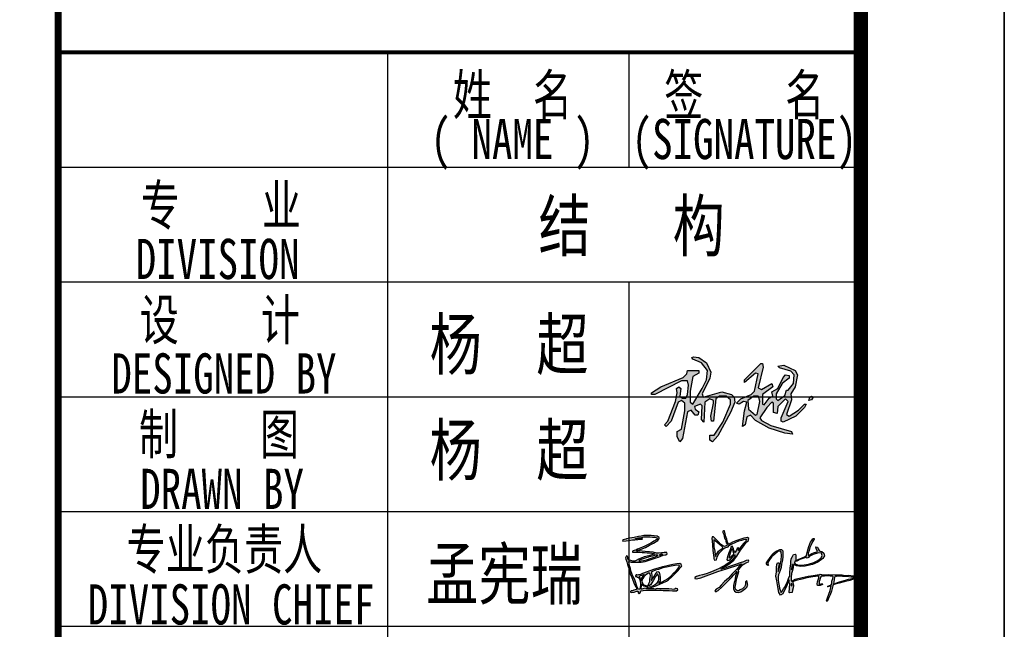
# Model space of a CAD drawing. Extents: x -302077 to 107904, y -9283 to 295706.
# Tile 295 of 297: x 101035 to 107904, y 249285 to 253533. Entities that reach past the tile are written whole.
import ezdxf
from ezdxf.enums import TextEntityAlignment as Align

# ---------------------------------------------------------------- set-up
doc = ezdxf.new("R2010")
doc.units = 0
doc.header["$LTSCALE"] = 500
doc.header["$MEASUREMENT"] = 0
doc.layers.get('0').update_dxf_attribs({"linetype": 'CONTINUOUS'})
doc.layers.add('PUB_TITLE', color=4, linetype='CONTINUOUS')
doc.layers.add('TK', color=7, linetype='CONTINUOUS')
doc.styles.add('-宋体', font='txt', dxfattribs={"width": 0.8})
doc.styles.add('TKHZ1', font='txt', dxfattribs={"width": 0.8})

# ---------------------------------------------------------------- blocks, each defined once
blk = doc.blocks.new('A$C0D8D3458')
at = {"linetype": 'Continuous'}
h = blk.add_hatch(color=256, dxfattribs=at)
h.paths.add_polyline_path([(125, 52), (124, 53), (119, 53), (112, 48), (113, 38), (121, 31), (123, 32), (126, 47)], flags=16)
h.paths.add_polyline_path([(186, 53), (188, 52), (186, 49), (183, 48), (184, 52)])
h.paths.add_polyline_path([(127, 91), (129, 91), (130, 87), (124, 63), (128, 61), (140, 68), (141, 64), (129, 55), (129, 44), (131, 43), (137, 51), (141, 53), (140, 58), (147, 62), (153, 75), (156, 78), (160, 77), (160, 74), (152, 68), (145, 56), (145, 50), (147, 48), (155, 54), (157, 60), (159, 60), (165, 68), (166, 78), (162, 82), (149, 86), (147, 88), (154, 89), (167, 83), (170, 78), (167, 64), (162, 56), (163, 49), (157, 32), (160, 30), (171, 37), (178, 44), (180, 44), (178, 40), (168, 30), (153, 23), (151, 24), (151, 28), (159, 47), (156, 50), (147, 41), (146, 33), (142, 34), (142, 45), (140, 46), (134, 40), (126, 28), (128, 25), (139, 19), (163, 12), (164, 9), (155, 10), (137, 16), (121, 25), (115, 31), (111, 29), (109, 20), (106, 18), (108, 36), (111, 46), (107, 47), (102, 44), (99, 45), (104, 50), (116, 55), (120, 59), (124, 79), (121, 80), (108, 69), (108, 72)])
h.paths.add_polyline_path([(49, 99), (55, 98), (64, 92), (69, 81), (68, 74), (59, 56), (60, 52), (82, 58), (93, 55), (96, 52), (97, 46), (92, 34), (77, 7), (71, 0), (68, 2), (68, 8), (73, 8), (83, 23), (92, 44), (92, 49), (87, 53), (79, 53), (75, 50), (72, 24), (70, 24), (69, 30), (72, 45), (72, 48), (68, 50), (62, 46), (61, 23), (58, 26), (59, 42), (57, 44), (50, 41), (51, 38), (55, 35), (54, 31), (51, 31), (46, 37), (42, 35), (36, 4), (33, 0), (30, 6), (30, 12), (35, 15), (39, 36), (39, 45), (35, 48), (31, 46), (23, 24), (17, 18), (15, 20), (19, 24), (28, 47), (30, 57), (29, 62), (32, 64), (34, 62), (33, 53), (36, 51), (40, 51), (42, 55), (43, 66), (42, 71), (35, 71), (4, 55), (0, 55), (0, 57), (11, 64), (37, 75), (41, 79), (42, 83), (55, 83), (55, 80), (48, 76), (45, 59), (45, 46), (48, 44), (59, 62), (64, 72), (65, 83), (58, 92), (48, 96), (47, 98)])
for points in [[(49, 99), (55, 98), (64, 92), (69, 81), (68, 74), (59, 56), (60, 52), (82, 58), (93, 55), (96, 52), (97, 46), (92, 34), (77, 7), (71, 0), (68, 2), (68, 8), (73, 8), (83, 23), (92, 44), (92, 49), (87, 53), (79, 53), (75, 50), (72, 24), (70, 24), (69, 30), (72, 45), (72, 48), (68, 50), (62, 46), (61, 23), (58, 26), (59, 42), (57, 44), (50, 41), (51, 38), (55, 35), (54, 31), (51, 31), (46, 37), (42, 35), (36, 4), (33, 0), (30, 6), (30, 12), (35, 15), (39, 36), (39, 45), (35, 48), (31, 46), (23, 24), (17, 18), (15, 20), (19, 24), (28, 47), (30, 57), (29, 62), (32, 64), (34, 62), (33, 53), (36, 51), (40, 51), (42, 55), (43, 66), (42, 71), (35, 71), (4, 55), (0, 55), (0, 57), (11, 64), (37, 75), (41, 79), (42, 83), (55, 83), (55, 80), (48, 76), (45, 59), (45, 46), (48, 44), (59, 62), (64, 72), (65, 83), (58, 92), (48, 96), (47, 98), (49, 99)], [(127, 91), (129, 91), (130, 87), (124, 63), (128, 61), (140, 68), (141, 64), (129, 55), (129, 44), (131, 43), (137, 51), (141, 53), (140, 58), (147, 62), (153, 75), (156, 78), (160, 77), (160, 74), (152, 68), (145, 56), (145, 50), (147, 48), (155, 54), (157, 60), (159, 60), (165, 68), (166, 78), (162, 82), (149, 86), (147, 88), (154, 89), (167, 83), (170, 78), (167, 64), (162, 56), (163, 49), (157, 32), (160, 30), (171, 37), (178, 44), (180, 44), (178, 40), (168, 30), (153, 23), (151, 24), (151, 28), (159, 47), (156, 50), (147, 41), (146, 33), (142, 34), (142, 45), (140, 46), (134, 40), (126, 28), (128, 25), (139, 19), (163, 12), (164, 9), (155, 10), (137, 16), (121, 25), (115, 31), (111, 29), (109, 20), (106, 18), (108, 36), (111, 46), (107, 47), (102, 44), (99, 45), (104, 50), (116, 55), (120, 59), (124, 79), (121, 80), (108, 69), (108, 72), (127, 91)], [(125, 52), (124, 53), (119, 53), (112, 48), (113, 38), (121, 31), (123, 32), (126, 47), (125, 52)], [(186, 53), (188, 52), (186, 49), (183, 48), (184, 52), (186, 53)]]:
    blk.add_lwpolyline(points, dxfattribs=at)
blk = doc.blocks.new('孟宪瑞')
h = blk.add_hatch(color=3)
h.paths.add_polyline_path([(2326, -442), (2320, -469), (2316, -505), (2318, -519), (2325, -489), (2329, -455), (2329, -442)], flags=16)
h.paths.add_polyline_path([(2392, -401), (2363, -399), (2359, -423), (2367, -437), (2398, -450), (2437, -460), (2490, -458), (2551, -448), (2627, -428), (2683, -404), (2730, -371), (2746, -339), (2736, -308), (2698, -298), (2623, -318), (2566, -345), (2557, -357), (2535, -364), (2518, -356), (2479, -367), (2437, -382), (2402, -396)], flags=16)
h.paths.add_polyline_path([(2918, -634), (2910, -631), (2903, -649), (2894, -675), (2888, -712), (2882, -733), (2891, -736), (2952, -719), (2999, -707), (3053, -695), (3095, -684), (3125, -679), (3161, -671), (3197, -665), (3187, -657), (3127, -656), (3070, -646), (3012, -640), (2963, -634), (2932, -637)], flags=16)
h.paths.add_polyline_path([(2299, -708), (2297, -727), (2306, -744), (2315, -725), (2309, -705)], flags=16)
h.paths.add_polyline_path([(1992, -417), (1992, -427), (1998, -432), (2004, -432), (1996, -440), (1984, -438), (1976, -431), (1973, -419), (1975, -405), (1991, -379), (2015, -348), (2040, -317), (2053, -299), (2076, -274), (2112, -251), (2146, -235), (2164, -229), (2190, -231), (2204, -247), (2206, -279), (2202, -327), (2195, -377), (2181, -431), (2171, -476), (2158, -518), (2142, -556), (2132, -571), (2125, -604), (2124, -644), (2125, -684), (2133, -730), (2136, -764), (2144, -790), (2151, -809), (2151, -820), (2156, -821), (2170, -803), (2193, -773), (2211, -750), (2226, -722), (2244, -688), (2262, -647), (2273, -622), (2287, -601), (2288, -583), (2288, -559), (2295, -493), (2306, -433), (2309, -407), (2318, -366), (2334, -335), (2345, -315), (2352, -305), (2374, -301), (2383, -315), (2382, -350), (2380, -369), (2374, -378), (2384, -384), (2412, -377), (2468, -357), (2500, -348), (2519, -337), (2522, -331), (2527, -339), (2531, -326), (2539, -289), (2556, -237), (2569, -206), (2594, -149), (2606, -128), (2628, -104), (2636, -99), (2646, -98), (2647, -108), (2638, -123), (2622, -143), (2600, -183), (2582, -219), (2568, -260), (2555, -299), (2553, -321), (2555, -329), (2567, -325), (2603, -304), (2629, -296), (2673, -285), (2682, -279), (2667, -240), (2663, -214), (2685, -221), (2694, -246), (2709, -268), (2719, -279), (2745, -285), (2768, -309), (2776, -344), (2754, -381), (2683, -429), (2608, -459), (2563, -466), (2504, -473), (2444, -477), (2387, -464), (2354, -446), (2344, -445), (2338, -485), (2327, -526), (2311, -569), (2304, -623), (2304, -653), (2301, -670), (2309, -671), (2358, -649), (2455, -630), (2538, -614), (2611, -607), (2666, -603), (2698, -605), (2708, -594), (2724, -598), (2729, -605), (2817, -606), (2917, -612), (3007, -620), (3046, -627), (3103, -628), (3159, -638), (3217, -639), (3266, -649), (3288, -656), (3283, -665), (3254, -673), (3210, -675), (3161, -686), (3112, -700), (3034, -716), (2964, -731), (2906, -744), (2880, -750), (2872, -765), (2852, -836), (2831, -887), (2812, -923), (2795, -959), (2787, -974), (2776, -965), (2792, -924), (2815, -875), (2833, -825), (2843, -784), (2849, -763), (2830, -766), (2809, -774), (2798, -771), (2817, -760), (2850, -750), (2859, -736), (2864, -700), (2876, -664), (2882, -642), (2877, -631), (2844, -628), (2802, -624), (2766, -624), (2747, -624), (2728, -624), (2716, -630), (2705, -656), (2692, -685), (2688, -697), (2687, -717), (2688, -732), (2708, -730), (2728, -727), (2730, -738), (2699, -749), (2680, -752), (2662, -748), (2657, -726), (2666, -700), (2677, -673), (2685, -645), (2687, -632), (2679, -623), (2604, -626), (2522, -635), (2451, -650), (2371, -669), (2329, -680), (2324, -694), (2330, -733), (2324, -765), (2314, -799), (2306, -828), (2276, -832), (2267, -827), (2276, -766), (2282, -710), (2275, -699), (2268, -694), (2273, -674), (2275, -653), (2262, -677), (2235, -742), (2204, -793), (2178, -842), (2146, -858), (2126, -821), (2112, -744), (2103, -661), (2093, -594), (2106, -533), (2110, -471), (2115, -432), (2125, -409), (2143, -411), (2146, -438), (2137, -473), (2130, -495), (2127, -530), (2140, -505), (2158, -441), (2177, -375), (2184, -314), (2183, -267), (2172, -250), (2138, -255), (2089, -294), (2051, -321), (2008, -376), (1991, -401)])
h.paths.add_polyline_path([(1262, -55), (1261, -100), (1257, -152), (1266, -209), (1270, -259), (1272, -282), (1289, -256), (1318, -214), (1356, -189), (1380, -174), (1374, -156), (1336, -122), (1307, -92), (1278, -67)], flags=16)
h.paths.add_polyline_path([(1508, -190), (1498, -200), (1481, -236), (1468, -279), (1461, -300), (1462, -312), (1476, -307), (1511, -276), (1527, -263), (1523, -236), (1516, -203)], flags=16)
h.paths.add_polyline_path([(1412, 62), (1402, 65), (1389, 59), (1392, 42), (1401, 16), (1405, -15), (1414, -45), (1425, -63), (1426, -79), (1430, -103), (1441, -123), (1438, -140), (1405, -150), (1390, -145), (1352, -119), (1327, -90), (1300, -61), (1280, -36), (1259, -14), (1240, -12), (1235, -35), (1236, -66), (1238, -126), (1239, -201), (1245, -263), (1249, -297), (1251, -312), (1252, -327), (1262, -333), (1285, -330), (1298, -296), (1311, -262), (1333, -236), (1372, -198), (1394, -180), (1409, -171), (1423, -165), (1439, -165), (1455, -157), (1469, -141), (1501, -126), (1563, -98), (1605, -85), (1646, -74), (1673, -69), (1697, -64), (1712, -65), (1714, -72), (1697, -96), (1672, -120), (1646, -148), (1627, -169), (1610, -197), (1602, -215), (1595, -217), (1596, -204), (1603, -189), (1590, -180), (1576, -190), (1566, -210), (1548, -237), (1542, -247), (1536, -238), (1529, -208), (1526, -191), (1520, -165), (1510, -152), (1495, -158), (1483, -188), (1460, -240), (1444, -282), (1434, -316), (1429, -333), (1436, -348), (1459, -342), (1482, -330), (1511, -300), (1525, -281), (1537, -275), (1544, -289), (1520, -323), (1492, -352), (1456, -377), (1409, -405), (1359, -429), (1314, -454), (1272, -468), (1243, -481), (1187, -499), (1134, -516), (1082, -528), (1040, -537), (997, -548), (977, -559), (974, -574), (995, -581), (1058, -567), (1133, -546), (1223, -517), (1296, -494), (1356, -476), (1415, -460), (1485, -442), (1535, -429), (1588, -413), (1611, -408), (1625, -403), (1626, -409), (1589, -442), (1554, -475), (1489, -536), (1439, -590), (1383, -634), (1333, -683), (1302, -713), (1261, -736), (1242, -757), (1253, -770), (1287, -756), (1341, -710), (1394, -662), (1440, -619), (1481, -583), (1514, -549), (1547, -516), (1555, -502), (1560, -510), (1553, -533), (1538, -570), (1523, -631), (1514, -653), (1505, -697), (1502, -740), (1511, -776), (1535, -788), (1561, -793), (1598, -786), (1634, -766), (1671, -739), (1692, -724), (1690, -709), (1700, -704), (1699, -693), (1697, -676), (1694, -652), (1692, -633), (1670, -651), (1669, -675), (1666, -705), (1656, -723), (1623, -746), (1593, -761), (1569, -770), (1556, -770), (1542, -764), (1530, -747), (1527, -718), (1532, -701), (1544, -643), (1556, -595), (1575, -536), (1587, -507), (1583, -487), (1578, -481), (1585, -476), (1625, -435), (1650, -412), (1672, -398), (1702, -385), (1723, -377), (1732, -369), (1725, -357), (1694, -358), (1654, -374), (1609, -387), (1545, -406), (1486, -422), (1419, -443), (1383, -454), (1339, -462), (1362, -447), (1406, -425), (1452, -400), (1496, -368), (1526, -345), (1567, -295), (1624, -213), (1669, -157), (1689, -129), (1717, -103), (1740, -84), (1745, -57), (1727, -43), (1677, -51), (1619, -64), (1563, -79), (1518, -99), (1486, -114), (1464, -126), (1455, -118), (1447, -90), (1440, -53), (1431, -14), (1420, 22), (1416, 45)])
h.paths.add_polyline_path([(393, -452), (380, -454), (381, -468), (382, -503), (382, -524), (380, -546), (375, -557), (372, -567), (375, -571), (391, -551), (410, -524), (429, -494), (445, -475), (453, -457), (468, -452), (486, -464), (493, -504), (497, -540), (494, -568), (492, -587), (475, -611), (476, -618), (519, -599), (564, -580), (596, -560), (640, -531), (682, -489), (719, -458), (747, -428), (766, -404), (771, -389), (760, -381), (710, -382), (656, -387), (591, -402), (540, -407), (477, -429), (436, -436)], flags=16)
h.paths.add_polyline_path([(460, -487), (445, -502), (432, -523), (401, -569), (376, -606), (365, -630), (343, -639), (336, -645), (354, -650), (388, -648), (422, -633), (450, -608), (469, -588), (476, -557), (477, -528), (471, -504)], flags=16)
h.paths.add_polyline_path([(339, -471), (315, -482), (291, -499), (271, -520), (257, -541), (248, -557), (243, -574), (245, -600), (253, -615), (265, -629), (295, -640), (314, -644), (323, -644), (330, -634), (337, -615), (350, -586), (354, -553), (360, -533), (363, -505), (359, -485), (350, -471)], flags=16)
h.paths.add_polyline_path([(234, -623), (230, -630), (228, -650), (225, -662), (222, -671), (224, -683), (240, -681), (268, -676), (297, -672), (315, -669), (322, -665), (319, -658), (302, -655), (282, -651), (267, -646), (254, -639), (247, -632), (241, -625), (240, -623), (236, -617), (234, -617)], flags=16)
h.paths.add_polyline_path([(269, -489), (242, -497), (223, -502), (211, -507), (208, -518), (213, -524), (219, -538), (224, -552), (225, -564), (232, -563), (238, -546), (253, -524), (264, -508), (272, -497), (276, -488)], flags=16)
h.paths.add_polyline_path([(468, -227), (446, -226), (432, -231), (417, -233), (404, -238), (383, -242), (377, -239), (372, -242), (348, -249), (315, -258), (275, -269), (233, -283), (214, -290), (215, -298), (238, -297), (277, -291), (333, -280), (372, -269), (400, -260), (439, -248), (459, -241), (470, -240), (477, -234), (474, -228)], flags=16)
h.paths.add_polyline_path([(542, -217), (525, -217), (510, -220), (502, -227), (503, -232), (516, -229), (542, -221)], flags=16)
h.paths.add_polyline_path([(46, 14), (8, 7), (0, 0), (4, -12), (49, -12), (87, -7), (139, -3), (173, -3), (213, 0), (249, 2), (275, 2), (275, 12), (241, 12), (206, 11), (179, 11), (179, 16), (221, 22), (271, 27), (297, 31), (334, 31), (380, 28), (415, 25), (442, 20), (460, 15), (474, 10), (482, 3), (481, -7), (461, -20), (434, -35), (413, -47), (390, -59), (362, -72), (333, -84), (305, -96), (273, -109), (225, -127), (201, -135), (177, -144), (155, -149), (143, -153), (130, -158), (129, -169), (143, -173), (197, -173), (230, -176), (265, -181), (296, -185), (332, -188), (362, -193), (398, -197), (425, -204), (435, -210), (430, -215), (397, -222), (353, -231), (290, -245), (247, -260), (210, -272), (177, -287), (166, -293), (159, -297), (128, -295), (102, -286), (85, -281), (72, -281), (65, -270), (63, -255), (63, -237), (58, -226), (45, -220), (39, -229), (34, -238), (29, -246), (34, -265), (45, -303), (56, -338), (64, -365), (72, -389), (72, -425), (85, -468), (104, -519), (117, -559), (137, -617), (156, -652), (164, -672), (164, -690), (127, -698), (106, -702), (86, -705), (79, -711), (79, -722), (96, -725), (126, -725), (152, -715), (165, -711), (175, -711), (182, -718), (184, -735), (194, -746), (206, -740), (215, -729), (216, -716), (226, -710), (254, -706), (312, -706), (349, -706), (388, -708), (434, -708), (471, -712), (501, -714), (530, -718), (564, -723), (610, -725), (656, -729), (695, -732), (712, -731), (732, -719), (728, -706), (708, -699), (697, -699), (693, -706), (685, -712), (651, -707), (608, -702), (563, -700), (527, -697), (483, -694), (448, -690), (420, -694), (403, -690), (389, -690), (375, -688), (351, -688), (321, -688), (301, -688), (301, -684), (333, -675), (377, -668), (394, -662), (402, -657), (419, -655), (445, -648), (498, -628), (531, -612), (581, -592), (609, -574), (655, -542), (709, -490), (749, -453), (775, -423), (792, -404), (802, -393), (794, -373), (777, -360), (734, -360), (680, -365), (618, -377), (581, -384), (536, -393), (474, -407), (422, -421), (359, -441), (308, -458), (257, -474), (227, -483), (200, -487), (186, -490), (176, -488), (166, -488), (155, -498), (155, -510), (170, -510), (186, -517), (197, -524), (206, -538), (213, -559), (217, -579), (220, -602), (221, -628), (212, -666), (202, -685), (188, -688), (181, -672), (170, -642), (154, -583), (139, -541), (121, -500), (97, -429), (93, -394), (83, -367), (76, -330), (72, -301), (79, -297), (105, -306), (140, -311), (190, -313), (244, -313), (299, -306), (354, -294), (411, -276), (456, -263), (487, -255), (517, -244), (550, -233), (587, -227), (610, -217), (606, -200), (567, -196), (532, -200), (488, -203), (462, -200), (417, -184), (365, -176), (308, -169), (267, -164), (239, -159), (205, -159), (189, -160), (192, -152), (254, -134), (312, -114), (372, -86), (426, -59), (466, -41), (490, -25), (504, -10), (507, 1), (506, 15), (481, 32), (441, 41), (399, 46), (358, 49), (299, 51), (261, 45), (226, 43), (165, 30), (96, 22), (56, 17)])
for points in [[(46, 14), (8, 7), (0, 0), (4, -12), (49, -12), (87, -7), (139, -3), (173, -3), (213, 0), (249, 2), (275, 2), (275, 12), (241, 12), (206, 11), (179, 11), (179, 16), (221, 22), (271, 27), (297, 31), (334, 31), (380, 28), (415, 25), (442, 20), (460, 15), (474, 10), (482, 3), (481, -7), (461, -20), (434, -35), (413, -47), (390, -59), (362, -72), (333, -84), (305, -96), (273, -109), (225, -127), (201, -135), (177, -144), (155, -149), (143, -153), (130, -158), (129, -169), (143, -173), (197, -173), (230, -176), (265, -181), (296, -185), (332, -188), (362, -193), (398, -197), (425, -204), (435, -210), (430, -215), (397, -222), (353, -231), (290, -245), (247, -260), (210, -272), (177, -287), (166, -293), (159, -297), (128, -295), (102, -286), (85, -281), (72, -281), (65, -270), (63, -255), (63, -237), (58, -226), (45, -220), (39, -229), (34, -238), (29, -246), (34, -265), (45, -303), (56, -338), (64, -365), (72, -389), (72, -425), (85, -468), (104, -519), (117, -559), (137, -617), (156, -652), (164, -672), (164, -690), (127, -698), (106, -702), (86, -705), (79, -711), (79, -722), (96, -725), (126, -725), (152, -715), (165, -711), (175, -711), (182, -718), (184, -735), (194, -746), (206, -740), (215, -729), (216, -716), (226, -710), (254, -706), (312, -706), (349, -706), (388, -708), (434, -708), (471, -712), (501, -714), (530, -718), (564, -723), (610, -725), (656, -729), (695, -732), (712, -731), (732, -719), (728, -706), (708, -699), (697, -699), (693, -706), (685, -712), (651, -707), (608, -702), (563, -700), (527, -697), (483, -694), (448, -690), (420, -694), (403, -690), (389, -690), (375, -688), (351, -688), (321, -688), (301, -688), (301, -684), (333, -675), (377, -668), (394, -662), (402, -657), (419, -655), (445, -648), (498, -628), (531, -612), (581, -592), (609, -574), (655, -542), (709, -490), (749, -453), (775, -423), (792, -404), (802, -393), (794, -373), (777, -360), (734, -360), (680, -365), (618, -377), (581, -384), (536, -393), (474, -407), (422, -421), (359, -441), (308, -458), (257, -474), (227, -483), (200, -487), (186, -490), (176, -488), (166, -488), (155, -498), (155, -510), (170, -510), (186, -517), (197, -524), (206, -538), (213, -559), (217, -579), (220, -602), (221, -628), (212, -666), (202, -685), (188, -688), (181, -672), (170, -642), (154, -583), (139, -541), (121, -500), (97, -429), (93, -394), (83, -367), (76, -330), (72, -301), (79, -297), (105, -306), (140, -311), (190, -313), (244, -313), (299, -306), (354, -294), (411, -276), (456, -263), (487, -255), (517, -244), (550, -233), (587, -227), (610, -217), (606, -200), (567, -196), (532, -200), (488, -203), (462, -200), (417, -184), (365, -176), (308, -169), (267, -164), (239, -159), (205, -159), (189, -160), (192, -152), (254, -134), (312, -114), (372, -86), (426, -59), (466, -41), (490, -25), (504, -10), (507, 1), (506, 15), (481, 32), (441, 41), (399, 46), (358, 49), (299, 51), (261, 45), (226, 43), (165, 30), (96, 22), (56, 17)], [(1412, 62), (1402, 65), (1389, 59), (1392, 42), (1401, 16), (1405, -15), (1414, -45), (1425, -63), (1426, -79), (1430, -103), (1441, -123), (1438, -140), (1405, -150), (1390, -145), (1352, -119), (1327, -90), (1300, -61), (1280, -36), (1259, -14), (1240, -12), (1235, -35), (1236, -66), (1238, -126), (1239, -201), (1245, -263), (1249, -297), (1251, -312), (1252, -327), (1262, -333), (1285, -330), (1298, -296), (1311, -262), (1333, -236), (1372, -198), (1394, -180), (1409, -171), (1423, -165), (1439, -165), (1455, -157), (1469, -141), (1501, -126), (1563, -98), (1605, -85), (1646, -74), (1673, -69), (1697, -64), (1712, -65), (1714, -72), (1697, -96), (1672, -120), (1646, -148), (1627, -169), (1610, -197), (1602, -215), (1595, -217), (1596, -204), (1603, -189), (1590, -180), (1576, -190), (1566, -210), (1548, -237), (1542, -247), (1536, -238), (1529, -208), (1526, -191), (1520, -165), (1510, -152), (1495, -158), (1483, -188), (1460, -240), (1444, -282), (1434, -316), (1429, -333), (1436, -348), (1459, -342), (1482, -330), (1511, -300), (1525, -281), (1537, -275), (1544, -289), (1520, -323), (1492, -352), (1456, -377), (1409, -405), (1359, -429), (1314, -454), (1272, -468), (1243, -481), (1187, -499), (1134, -516), (1082, -528), (1040, -537), (997, -548), (977, -559), (974, -574), (995, -581), (1058, -567), (1133, -546), (1223, -517), (1296, -494), (1356, -476), (1415, -460), (1485, -442), (1535, -429), (1588, -413), (1611, -408), (1625, -403), (1626, -409), (1589, -442), (1554, -475), (1489, -536), (1439, -590), (1383, -634), (1333, -683), (1302, -713), (1261, -736), (1242, -757), (1253, -770), (1287, -756), (1341, -710), (1394, -662), (1440, -619), (1481, -583), (1514, -549), (1547, -516), (1555, -502), (1560, -510), (1553, -533), (1538, -570), (1523, -631), (1514, -653), (1505, -697), (1502, -740), (1511, -776), (1535, -788), (1561, -793), (1598, -786), (1634, -766), (1671, -739), (1692, -724), (1690, -709), (1700, -704), (1699, -693), (1697, -676), (1694, -652), (1692, -633), (1670, -651), (1669, -675), (1666, -705), (1656, -723), (1623, -746), (1593, -761), (1569, -770), (1556, -770), (1542, -764), (1530, -747), (1527, -718), (1532, -701), (1544, -643), (1556, -595), (1575, -536), (1587, -507), (1583, -487), (1578, -481), (1585, -476), (1625, -435), (1650, -412), (1672, -398), (1702, -385), (1723, -377), (1732, -369), (1725, -357), (1694, -358), (1654, -374), (1609, -387), (1545, -406), (1486, -422), (1419, -443), (1383, -454), (1339, -462), (1362, -447), (1406, -425), (1452, -400), (1496, -368), (1526, -345), (1567, -295), (1624, -213), (1669, -157), (1689, -129), (1717, -103), (1740, -84), (1745, -57), (1727, -43), (1677, -51), (1619, -64), (1563, -79), (1518, -99), (1486, -114), (1464, -126), (1455, -118), (1447, -90), (1440, -53), (1431, -14), (1420, 22), (1416, 45)], [(1262, -55), (1261, -100), (1257, -152), (1266, -209), (1270, -259), (1272, -282), (1289, -256), (1318, -214), (1356, -189), (1380, -174), (1374, -156), (1336, -122), (1307, -92), (1278, -67)], [(1992, -417), (1992, -427), (1998, -432), (2004, -432), (1996, -440), (1984, -438), (1976, -431), (1973, -419), (1975, -405), (1991, -379), (2015, -348), (2040, -317), (2053, -299), (2076, -274), (2112, -251), (2146, -235), (2164, -229), (2190, -231), (2204, -247), (2206, -279), (2202, -327), (2195, -377), (2181, -431), (2171, -476), (2158, -518), (2142, -556), (2132, -571), (2125, -604), (2124, -644), (2125, -684), (2133, -730), (2136, -764), (2144, -790), (2151, -809), (2151, -820), (2156, -821), (2170, -803), (2193, -773), (2211, -750), (2226, -722), (2244, -688), (2262, -647), (2273, -622), (2287, -601), (2288, -583), (2288, -559), (2295, -493), (2306, -433), (2309, -407), (2318, -366), (2334, -335), (2345, -315), (2352, -305), (2374, -301), (2383, -315), (2382, -350), (2380, -369), (2374, -378), (2384, -384), (2412, -377), (2468, -357), (2500, -348), (2519, -337), (2522, -331), (2527, -339), (2531, -326), (2539, -289), (2556, -237), (2569, -206), (2594, -149), (2606, -128), (2628, -104), (2636, -99), (2646, -98), (2647, -108), (2638, -123), (2622, -143), (2600, -183), (2582, -219), (2568, -260), (2555, -299), (2553, -321), (2555, -329), (2567, -325), (2603, -304), (2629, -296), (2673, -285), (2682, -279), (2667, -240), (2663, -214), (2685, -221), (2694, -246), (2709, -268), (2719, -279), (2745, -285), (2768, -309), (2776, -344), (2754, -381), (2683, -429), (2608, -459), (2563, -466), (2504, -473), (2444, -477), (2387, -464), (2354, -446), (2344, -445), (2338, -485), (2327, -526), (2311, -569), (2304, -623), (2304, -653), (2301, -670), (2309, -671), (2358, -649), (2455, -630), (2538, -614), (2611, -607), (2666, -603), (2698, -605), (2708, -594), (2724, -598), (2729, -605), (2817, -606), (2917, -612), (3007, -620), (3046, -627), (3103, -628), (3159, -638), (3217, -639), (3266, -649), (3288, -656), (3283, -665), (3254, -673), (3210, -675), (3161, -686), (3112, -700), (3034, -716), (2964, -731), (2906, -744), (2880, -750), (2872, -765), (2852, -836), (2831, -887), (2812, -923), (2795, -959), (2787, -974), (2776, -965), (2792, -924), (2815, -875), (2833, -825), (2843, -784), (2849, -763), (2830, -766), (2809, -774), (2798, -771), (2817, -760), (2850, -750), (2859, -736), (2864, -700), (2876, -664), (2882, -642), (2877, -631), (2844, -628), (2802, -624), (2766, -624), (2747, -624), (2728, -624), (2716, -630), (2705, -656), (2692, -685), (2688, -697), (2687, -717), (2688, -732), (2708, -730), (2728, -727), (2730, -738), (2699, -749), (2680, -752), (2662, -748), (2657, -726), (2666, -700), (2677, -673), (2685, -645), (2687, -632), (2679, -623), (2604, -626), (2522, -635), (2451, -650), (2371, -669), (2329, -680), (2324, -694), (2330, -733), (2324, -765), (2314, -799), (2306, -828), (2276, -832), (2267, -827), (2276, -766), (2282, -710), (2275, -699), (2268, -694), (2273, -674), (2275, -653), (2262, -677), (2235, -742), (2204, -793), (2178, -842), (2146, -858), (2126, -821), (2112, -744), (2103, -661), (2093, -594), (2106, -533), (2110, -471), (2115, -432), (2125, -409), (2143, -411), (2146, -438), (2137, -473), (2130, -495), (2127, -530), (2140, -505), (2158, -441), (2177, -375), (2184, -314), (2183, -267), (2172, -250), (2138, -255), (2089, -294), (2051, -321), (2008, -376), (1991, -401)], [(468, -227), (446, -226), (432, -231), (417, -233), (404, -238), (383, -242), (377, -239), (372, -242), (348, -249), (315, -258), (275, -269), (233, -283), (214, -290), (215, -298), (238, -297), (277, -291), (333, -280), (372, -269), (400, -260), (439, -248), (459, -241), (470, -240), (477, -234), (474, -228)], [(542, -217), (525, -217), (510, -220), (502, -227), (503, -232), (516, -229), (542, -221)], [(1508, -190), (1498, -200), (1481, -236), (1468, -279), (1461, -300), (1462, -312), (1476, -307), (1511, -276), (1527, -263), (1523, -236), (1516, -203)], [(393, -452), (380, -454), (381, -468), (382, -503), (382, -524), (380, -546), (375, -557), (372, -567), (375, -571), (391, -551), (410, -524), (429, -494), (445, -475), (453, -457), (468, -452), (486, -464), (493, -504), (497, -540), (494, -568), (492, -587), (475, -611), (476, -618), (519, -599), (564, -580), (596, -560), (640, -531), (682, -489), (719, -458), (747, -428), (766, -404), (771, -389), (760, -381), (710, -382), (656, -387), (591, -402), (540, -407), (477, -429), (436, -436)], [(2392, -401), (2363, -399), (2359, -423), (2367, -437), (2398, -450), (2437, -460), (2490, -458), (2551, -448), (2627, -428), (2683, -404), (2730, -371), (2746, -339), (2736, -308), (2698, -298), (2623, -318), (2566, -345), (2557, -357), (2535, -364), (2518, -356), (2479, -367), (2437, -382), (2402, -396)], [(269, -489), (242, -497), (223, -502), (211, -507), (208, -518), (213, -524), (219, -538), (224, -552), (225, -564), (232, -563), (238, -546), (253, -524), (264, -508), (272, -497), (276, -488)], [(339, -471), (315, -482), (291, -499), (271, -520), (257, -541), (248, -557), (243, -574), (245, -600), (253, -615), (265, -629), (295, -640), (314, -644), (323, -644), (330, -634), (337, -615), (350, -586), (354, -553), (360, -533), (363, -505), (359, -485), (350, -471)], [(460, -487), (445, -502), (432, -523), (401, -569), (376, -606), (365, -630), (343, -639), (336, -645), (354, -650), (388, -648), (422, -633), (450, -608), (469, -588), (476, -557), (477, -528), (471, -504)], [(2326, -442), (2320, -469), (2316, -505), (2318, -519), (2325, -489), (2329, -455), (2329, -442)], [(234, -623), (230, -630), (228, -650), (225, -662), (222, -671), (224, -683), (240, -681), (268, -676), (297, -672), (315, -669), (322, -665), (319, -658), (302, -655), (282, -651), (267, -646), (254, -639), (247, -632), (241, -625), (240, -623), (236, -617), (234, -617)], [(2918, -634), (2910, -631), (2903, -649), (2894, -675), (2888, -712), (2882, -733), (2891, -736), (2952, -719), (2999, -707), (3053, -695), (3095, -684), (3125, -679), (3161, -671), (3197, -665), (3187, -657), (3127, -656), (3070, -646), (3012, -640), (2963, -634), (2932, -637)], [(2299, -708), (2297, -727), (2306, -744), (2315, -725), (2309, -705)]]:
    blk.add_lwpolyline(points, close=True)
blk = doc.blocks.new('wrtgtg')
at = {"color": 4}
blk.add_line((7804.3, -4841.2), (7804.3, 52558.8), dxfattribs=at)
at = {"layer": 'PUB_TITLE'}
for p, q in [((8804.3, 53558.8), (8804.3, -5841.2)), ((7804.3, -4841.2), (7804.3, 52558.8)), ((4504.3, 4748.3), (4504.3, 11158.8)), ((6186.5, 10358.8), (6186.5, 11158.8)), ((2204.3, 10358.8), (7804.3, 10358.8)), ((2204.3, 9558.8), (7804.3, 9558.8)), ((6186.5, 4748.4), (6186.5, 9558.8)), ((2204.3, 8758.8), (7804.3, 8758.8)), ((2204.3, 7958.8), (7804.3, 7958.8)), ((2204.3, 7158.8), (7804.3, 7158.8))]:
    blk.add_line(p, q, dxfattribs=at)
blk.add_lwpolyline([(-75295.7, -5841.2), (8804.3, -5841.2), (8804.3, 53558.8), (-75295.7, 53558.8)], close=True, dxfattribs=at)
at = {"layer": 'PUB_TITLE', "const_width": 100}
blk.add_lwpolyline([(-72795.7, -4841.2), (7804.3, -4841.2), (7804.3, 52558.8), (-72795.7, 52558.8)], close=True, dxfattribs=at)
at = {"layer": 'PUB_TITLE'}
for points, const_width in [([(2204.3, -4841.2), (2204.3, 52558.8)], 50), ([(2204.3, 11158.8), (7804.3, 11158.8)], 29.7)]:
    blk.add_lwpolyline(points, dxfattribs=dict(at, const_width=const_width))
at = {"linetype": 'Continuous', "xscale": 6, "yscale": 6, "zscale": 6}
blk.add_blockref('A$C0D8D3458', (6342.7, 8443.7), dxfattribs=at)
at = {"xscale": 0.5050378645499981, "yscale": 0.5050378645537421, "zscale": 0.5050378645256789, "rotation": 2.662162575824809}
blk.add_blockref('孟宪瑞', (6140.5, 7758.6), dxfattribs=at)
at = {"layer": 'TK'}
for s, height, style, width, p in [('姓  名', 280, '-宋体', 0.75, (5373, 10868.6)), ('签    名', 280, '-宋体', 0.75, (6990.3, 10868.6)), ('( NAME )', 280, '-宋体', 0.75, (5373, 10533.2)), ('(SIGNATURE)', 280, '-宋体', 0.75, (6990.3, 10533.2)), ('专    业', 280, '-宋体', 0.75, (3338.9, 10098.8)), ('DIVISION ', 280, '-宋体', 0.75, (3387.5, 9718.9)), ('设    计', 280, '-宋体', 0.75, (3331.2, 9298.8)), ('杨  超', 350, 'TKHZ1', 0.8, (5349.1, 9130.3)), ('DESIGNED BY', 280, '-宋体', 0.75, (3360.3, 8921.1)), ('制    图    ', 280, '-宋体', 0.75, (3611.2, 8502.8)), ('杨  超', 350, 'TKHZ1', 0.8, (5349.1, 8393.3)), ('DRAWN BY', 280, '-宋体', 0.75, (3347.2, 8116.3)), ('专业负责人', 280, '-宋体', 0.75, (3363.7, 7700.5)), ('孟宪瑞', 350, 'TKHZ1', 0.8, (5316.8, 7530.3)), ('DIVISION CHIEF', 280, '-宋体', 0.75, (3410.1, 7311.3))]:
    blk.add_text(s, height=height, dxfattribs=dict(at, style=style, width=width)).set_placement(p, align=Align.MIDDLE)
at = {"layer": 'TK', "style": 'TKHZ1', "width": 0.8}
blk.add_text('结   构', height=350, dxfattribs=at).set_placement((6204.6, 9774.3), align=Align.CENTER)

msp = doc.modelspace()

# ---------------------------------------------------------------- block references
msp.add_blockref('wrtgtg', (99100.057, 242147.088))

doc.saveas('drawing.dxf')
